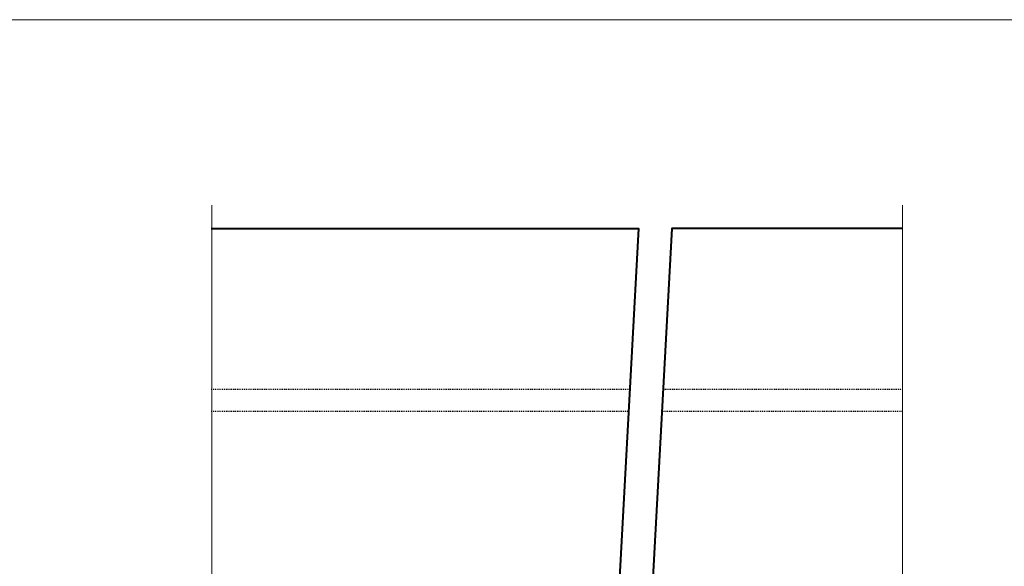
# Model space of a CAD drawing. Header units: metres. Extents: x -138 to 797, y -50 to 519.
# Tile 293 of 327: x 49 to 157, y 459 to 519. Entities that reach past the tile are written whole.
import ezdxf
from ezdxf.enums import TextEntityAlignment as Align

# ---------------------------------------------------------------- set-up
doc = ezdxf.new("R2010")
doc.units = ezdxf.units.M
doc.header["$MEASUREMENT"] = 0
doc.linetypes.add('Wisdot2', pattern=[0.125, 0.0625, -0.0625])
for name, color, linetype, lineweight in [('B_ANNO_BREAK', 7, 'Continuous', 18), ('B_ANNO_DIM', 7, 'Continuous', 18), ('B_ANNO_TEXT', 7, 'Continuous', 18), ('B_DETAIL_HIDDEN', 7, 'Wisdot2', 25), ('B_DETAIL_OBJ', 7, 'Continuous', 40)]:
    doc.layers.add(name, color=color, linetype=linetype, lineweight=lineweight)
doc.layers.add('B_ANNO_NOPLOT', color=47, linetype='Continuous', lineweight=18, plot=False)
doc.styles.add('Annotative', font='calibri.ttf', dxfattribs={"height": 0.0625})
doc.styles.get("Standard").update_dxf_attribs({"font": 'calibri.ttf'})

# ---------------------------------------------------------------- blocks, each defined once
blk = doc.blocks.new('INS_JTSS_ATGRSDWK+SF_BASE')
at = {"layer": 'B_ANNO_NOPLOT', "flags": 128}
blk.add_lwpolyline([(0, 0), (0, 252), (323.9277, 252), (323.9277, 238.8552), (378, 238.8552), (378, 40.4996), (316.5708, 40.4996), (316.5708, 0)], close=True, dxfattribs=at)
at = {"layer": 'B_ANNO_DIM', "lineweight": 30}
blk.add_attdef('DIM7', text='', height=1.5, rotation=90, dxfattribs=at).set_placement((10.2845, -92.1878), align=Align.MIDDLE_CENTER)
for tag, p in [('BAR1', (10.7294, -248.1165)), ('BAR3', (129.0984, -257.5272))]:
    blk.add_attdef(tag, text='', height=1.5, dxfattribs=at).set_placement(p, align=Align.TOP_LEFT)
at = {"layer": 'B_ANNO_DIM', "style": 'Annotative'}
for tag, p in [('BAR2', (96.1024, -274.8563)), ('BAR4', (122.9444, -296.1127))]:
    blk.add_attdef(tag, text='', height=1.5, dxfattribs=at).set_placement(p, align=Align.TOP_LEFT)
at = {"layer": 'B_ANNO_TEXT', "style": 'Annotative'}
for tag, p in [('SS', (321.0554, -84.683)), ('BID#', (275.9705, -312.1489))]:
    blk.add_attdef(tag, p, '', height=1.5, dxfattribs=at)
blk = doc.blocks.new('*U1773')
at = {"layer": 'B_ANNO_BREAK', "flags": 128}
for points in [[(182.961, 154.9421), (182.961, 184.5834), (183.992, 184.9586), (181.9301, 185.7091), (182.961, 186.0843), (182.961, 231.6535)], [(258.768, 154.9421), (258.768, 184.5834), (259.799, 184.9586), (257.7371, 185.7091), (258.768, 186.0843), (258.768, 231.6535)]]:
    blk.add_lwpolyline(points, dxfattribs=at)
at = {"layer": 'B_ANNO_NOPLOT', "flags": 128}
blk.add_lwpolyline([(0, 0), (0, 252), (323.9277, 252), (323.9277, 238.8552), (378, 238.8552), (378, 40.4996), (316.5708, 40.4996), (316.5708, 0)], close=True, dxfattribs=at)
at = {"layer": 'B_DETAIL_HIDDEN'}
for p, q in [((182.8954, 211.4499), (228.8208, 211.4499)), ((232.4776, 211.4499), (258.7024, 211.4499)), ((182.8954, 209.0119), (228.6887, 209.0119)), ((232.3456, 209.0119), (258.7024, 209.0119))]:
    blk.add_line(p, q, dxfattribs=at)
at = {"layer": 'B_DETAIL_OBJ', "flags": 128}
for points in [[(182.8954, 229.0739), (229.7752, 229.0739), (227.188, 181.3023)], [(258.7024, 229.0739), (233.4321, 229.0739), (230.8449, 181.3023)]]:
    blk.add_lwpolyline(points, dxfattribs=at)
blk = doc.blocks.new('*U2946')
at = {"layer": 'B_ANNO_NOPLOT', "flags": 128}
blk.add_lwpolyline([(0, 0), (0, 252), (323.9277, 252), (323.9277, 238.8552), (378, 238.8552), (378, 40.4996), (316.5708, 40.4996), (316.5708, 0)], close=True, dxfattribs=at)
at = {"layer": 'B_ANNO_TEXT', "style": 'Annotative'}
blk.add_attdef('DIM4', text='', height=1.5, dxfattribs=at).set_placement((77.0824, 152.5336), align=Align.MIDDLE_CENTER)

msp = doc.modelspace()

# ---------------------------------------------------------------- block references
msp.add_blockref('INS_JTSS_ATGRSDWK+SF_BASE', (-112.83, 266.84))

# ---------------------------------------------------------------- next in the draw order: block references
msp.add_blockref('*U1773', (-112.83, 266.84))

# ---------------------------------------------------------------- next in the draw order: block references
msp.add_blockref('*U2946', (-112.83, 266.84))

doc.saveas('drawing.dxf')
